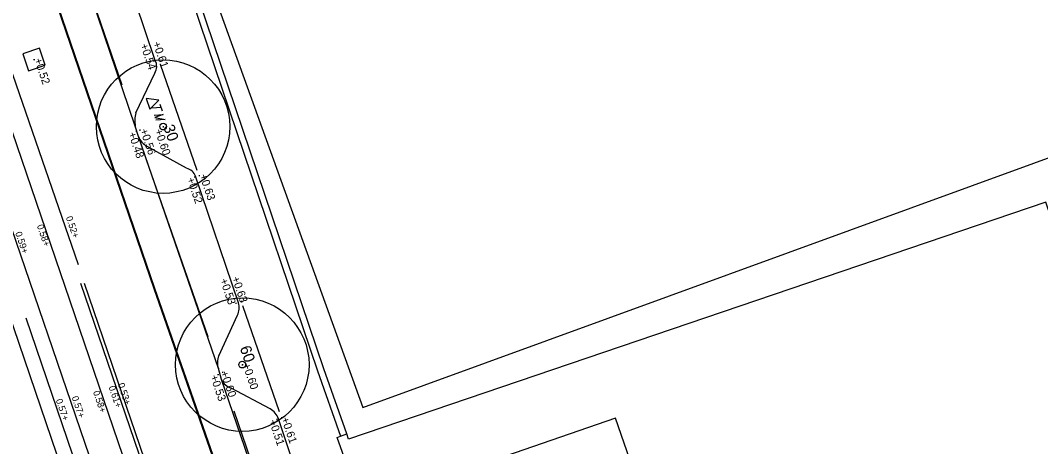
# Model space of a CAD drawing. Extents: x 122462 to 123306, y 485548 to 486417.
# Drawn here: x 122879 to 122924.89, y 485966.39 to 485985.55 of the extents above; entities that cross this region are included whole.
import ezdxf

# ---------------------------------------------------------------- set-up
doc = ezdxf.new("R2010")
doc.units = 0
for name, color, linetype in [('B meubilair trammast', 7, 'Continuous'), ('B-WE-GR-BOOM-S', 7, 'Continuous'), ('B-WE-GR-BOOM_BOOMDIAMETER-T25', 7, 'Continuous'), ('B-WE-OG-HOOGTEPUNT-S', 7, 'Continuous'), ('B-WE-OG-TOPOKAART-G', 7, 'Continuous'), ('B-WE-VH-KANTOPSLUITING_OPSLUITBAND_100X200-G', 7, 'Continuous'), ('B-WE-VH-KANTOPSLUITING_TROTTOIRBAND_130 150-G', 7, 'Continuous'), ('B-WE-VH-MATERIAALGRENS_ASFALT-G', 7, 'Continuous'), ('B-WE-VW-MARKERING_LANGS_STREEP_11_010-G', 7, 'Continuous'), ('Bestaand Hoogtemaat vast', 7, 'Continuous'), ('Level 21', 7, 'Continuous'), ('Level 22', 7, 'Continuous'), ('Level 23', 7, 'Continuous'), ('Level 24', 7, 'Continuous'), ('V markering 1-1 10 cm', 7, 'Continuous'), ('V markering ononderbroken streep 10 cm', 7, 'Continuous'), ('V materiaalscheiding algemeen', 7, 'Continuous'), ('V Rails', 7, 'Continuous'), ('V riool inspectieput', 7, 'Continuous'), ('V RWS-band 115-225x250 mm specie', 7, 'Continuous')]:
    doc.layers.add(name, color=color, linetype=linetype)

msp = doc.modelspace()

# ---------------------------------------------------------------- linework, layer by layer
at = {"layer": 'B meubilair trammast'}
for p, q in [((122885.224, 485981.964), (122884.663, 485982.042)), ((122884.663, 485982.042), (122884.827, 485981.561)), ((122884.827, 485981.561), (122885.224, 485981.964)), ((122885.278, 485981.776), (122885.38, 485981.476)), ((122885.329, 485981.627), (122884.913, 485981.598)), ((122885.016, 485981.295), (122885.432, 485981.323)), ((122885.432, 485981.323), (122885.056, 485981.181)), ((122885.056, 485981.181), (122885.511, 485981.095)), ((122885.511, 485981.095), (122885.094, 485981.067))]:
    msp.add_line(p, q, dxfattribs=at)
at = {"layer": 'B-WE-GR-BOOM-S'}
for centre, radius in [((122885.423, 485980.773), 3), ((122885.423, 485980.773), 0.15), ((122885.423, 485980.773), 0.15), ((122888.984, 485970.071), 3), ((122888.984, 485970.071), 0.15), ((122888.984, 485970.071), 0.15)]:
    msp.add_circle(centre, radius, dxfattribs=at)
at = {"layer": 'B-WE-OG-HOOGTEPUNT-S'}
for p, q in [((122879.597, 485983.787), (122879.637, 485983.787)), ((122879.617, 485983.807), (122879.617, 485983.767)), ((122884.978, 485983.724), (122885.018, 485983.724)), ((122884.998, 485983.744), (122884.998, 485983.704)), ((122885.229, 485983.83), (122885.269, 485983.83)), ((122885.249, 485983.85), (122885.249, 485983.81)), ((122885.425, 485980.79), (122885.425, 485980.75)), ((122884.203, 485980.564), (122884.243, 485980.564)), ((122884.223, 485980.584), (122884.223, 485980.544)), ((122884.355, 485980.618), (122884.395, 485980.618)), ((122884.375, 485980.638), (122884.375, 485980.598)), ((122885.405, 485980.77), (122885.445, 485980.77)), ((122886.826, 485978.509), (122886.866, 485978.509)), ((122886.846, 485978.529), (122886.846, 485978.489)), ((122887.03, 485978.577), (122887.07, 485978.577)), ((122887.05, 485978.597), (122887.05, 485978.557)), ((122888.675, 485972.83), (122888.715, 485972.83)), ((122888.695, 485972.85), (122888.695, 485972.81)), ((122888.927, 485972.921), (122888.967, 485972.921)), ((122888.947, 485972.941), (122888.947, 485972.901)), ((122888.966, 485970.068), (122889.006, 485970.068)), ((122888.986, 485970.088), (122888.986, 485970.048)), ((122887.874, 485969.628), (122887.914, 485969.628)), ((122887.894, 485969.648), (122887.894, 485969.608)), ((122888.08, 485969.73), (122888.12, 485969.73)), ((122888.1, 485969.75), (122888.1, 485969.71)), ((122890.518, 485967.607), (122890.558, 485967.607)), ((122890.538, 485967.627), (122890.538, 485967.587)), ((122890.737, 485967.695), (122890.777, 485967.695)), ((122890.757, 485967.715), (122890.757, 485967.675))]:
    msp.add_line(p, q, dxfattribs=at)
at = {"layer": 'B-WE-OG-TOPOKAART-G'}
for points in [[(122909.15, 485957.89), (122905.773, 485967.67), (122894.62, 485963.809)], [(122894.62, 485963.809), (122894.341, 485963.721), (122893.251, 485966.801), (122893.4, 485966.854)]]:
    msp.add_lwpolyline(points, dxfattribs=at)
at = {"layer": 'B-WE-VH-KANTOPSLUITING_OPSLUITBAND_100X200-G'}
for points in [[(122886.953, 485978.801), (122885.309, 485983.57)], [(122890.654, 485967.943), (122889.014, 485972.713)]]:
    msp.add_lwpolyline(points, dxfattribs=at)
at = {"layer": 'B-WE-VH-KANTOPSLUITING_TROTTOIRBAND_130 150-G'}
for points in [[(122885.07, 485983.752), (122883.304, 485988.967)], [(122884.197, 485981.392), (122885.052, 485983.183)], [(122884.308, 485980.324), (122884.173, 485980.794)], [(122886.478, 485978.905), (122884.7, 485979.883)], [(122888.815, 485972.852), (122886.88, 485978.542)], [(122887.93, 485970.47), (122888.773, 485972.289)], [(122888.048, 485969.401), (122887.91, 485969.896)], [(122890.237, 485968.079), (122888.481, 485969.013)], [(122891.874, 485963.861), (122890.617, 485967.636)]]:
    msp.add_lwpolyline(points, dxfattribs=at)
for centre, radius, start, end in [((122884.544, 485983.484), 0.59, 329.3038, 26.9764), ((122885.338, 485981.045), 1.192, 163.0802, 192.1495), ((122885.278, 485980.791), 1.077, 205.7242, 237.5178), ((122886.332, 485978.34), 0.583, 20.1866, 75.4869), ((122887.953, 485972.634), 0.89, 337.2103, 14.2023), ((122888.634, 485970.158), 0.77, 156.0693, 199.8951), ((122888.726, 485969.722), 0.75, 205.3369, 250.9181), ((122889.842, 485967.355), 0.824, 19.889, 61.3488)]:
    msp.add_arc(centre, radius, start, end, dxfattribs=at)
at = {"layer": 'B-WE-VH-MATERIAALGRENS_ASFALT-G'}
for p, q in [((122884.173, 485980.794), (122880.816, 485990.687)), ((122887.91, 485969.896), (122884.308, 485980.324)), ((122891.044, 485960.729), (122888.048, 485969.401))]:
    msp.add_line(p, q, dxfattribs=at)
at = {"layer": 'B-WE-VW-MARKERING_LANGS_STREEP_11_010-G'}
msp.add_line((122887.455, 485971.314), (122884.675, 485979.273), dxfattribs=at)
for points in [[(122883.585, 485982.641), (122881.201, 485989.581)], [(122890.658, 485962.03), (122888.615, 485967.974)]]:
    msp.add_lwpolyline(points, dxfattribs=at)
at = {"layer": 'Level 21'}
msp.add_line((122893.4, 485966.854), (122893.683, 485966.954), dxfattribs=at)
for points in [[(122893.683, 485966.954), (122892.645, 485969.889), (122885.365, 485991.427), (122884.005, 485995.477), (122883.963, 485995.463)], [(122883.963, 485995.463), (122883.721, 485995.381), (122885.081, 485991.331), (122892.361, 485969.791), (122893.4, 485966.854)]]:
    msp.add_lwpolyline(points, dxfattribs=at)
at = {"layer": 'Level 22'}
msp.add_lwpolyline([(122893.383, 485966.848), (122893.4, 485966.854)], dxfattribs=at)
at = {"layer": 'Level 23'}
msp.add_lwpolyline([(122929.691, 485963.948), (122925.128, 485977.376), (122893.763, 485966.718), (122893.683, 485966.954)], dxfattribs=at)
at = {"layer": 'Level 24'}
msp.add_lwpolyline([(122883.913, 485995.942), (122884.326, 485996.082), (122894.409, 485968.144), (122927.341, 485980.139)], dxfattribs=at)
at = {"layer": 'V markering 1-1 10 cm'}
for points in [[(122861.268, 486043.255), (122864.477, 486033.82), (122868.105, 486023.234), (122872.215, 486011.133), (122877.675, 485994.999), (122880.312, 485987.313), (122885.038, 485973.513), (122892.674, 485951.631), (122899.173, 485932.732), (122905.905, 485913.305)], [(122881.61, 485974.565), (122878.666, 485983.124)]]:
    msp.add_lwpolyline(points, dxfattribs=at)
at = {"layer": 'V markering ononderbroken streep 10 cm'}
msp.add_line((122895.936, 485923.36), (122879.257, 485972.167), dxfattribs=at)
msp.add_lwpolyline([(122900.793, 485918.356), (122895.862, 485932.839), (122890.421, 485948.745), (122886.073, 485961.479), (122881.891, 485973.721)], dxfattribs=at)
at = {"layer": 'V materiaalscheiding algemeen'}
msp.add_lwpolyline([(122861.232, 486043.247), (122864.442, 486033.808), (122868.07, 486023.222), (122872.18, 486011.121), (122877.64, 485994.987), (122880.277, 485987.301), (122885.003, 485973.501), (122892.639, 485951.618), (122899.138, 485932.72), (122905.87, 485913.293)], dxfattribs=at)
at = {"layer": 'V Rails'}
for p, q in [((122859.04, 486037.86), (122898.563, 485922.205)), ((122857.682, 486037.396), (122897.205, 485921.741)), ((122856.774, 486035.862), (122895.923, 485921.303))]:
    msp.add_line(p, q, dxfattribs=at)
at = {"layer": 'V riool inspectieput'}
for p, q in [((122879.869, 485984.294), (122879.11, 485984.04)), ((122879.11, 485984.04), (122879.364, 485983.281)), ((122880.123, 485983.535), (122879.869, 485984.294)), ((122879.364, 485983.281), (122880.123, 485983.535))]:
    msp.add_line(p, q, dxfattribs=at)
at = {"layer": 'V RWS-band 115-225x250 mm specie'}
msp.add_lwpolyline([(122881.712, 485973.732), (122885.936, 485961.375), (122890.294, 485948.692), (122895.718, 485932.752), (122900.529, 485918.488)], dxfattribs=at)

# ---------------------------------------------------------------- texts
at = {"layer": 'B-WE-GR-BOOM_BOOMDIAMETER-T25'}
for s, p in [('30', (122885.425, 485980.77)), ('60', (122888.863, 485970.827))]:
    msp.add_text(s, height=0.5, rotation=289, dxfattribs=at).set_placement(p)
at = {"layer": 'B-WE-OG-HOOGTEPUNT-S'}
for s, p in [('+0.54', (122884.384, 485984.444)), ('+0.61', (122884.947, 485984.529)), ('+0.52', (122879.617, 485983.787)), ('+0.48', (122883.847, 485980.466)), ('+0.56', (122884.375, 485980.618)), ('+0.60', (122885.037, 485980.599)), ('+0.63', (122887.05, 485978.577)), ('+0.52', (122886.484, 485978.425)), ('+0.53', (122887.97, 485973.882)), ('+0.63', (122888.504, 485973.969)), ('+0.60', (122888.986, 485970.068)), ('+0.53', (122887.532, 485969.545)), ('+0.60', (122887.997, 485969.72)), ('+0.51', (122890.169, 485967.543)), ('+0.61', (122890.725, 485967.646))]:
    msp.add_text(s, height=0.36, rotation=289, dxfattribs=at).set_placement(p)
at = {"layer": 'Bestaand Hoogtemaat vast'}
for s, rotation, p in [('0.52+', 288.9203, (122881.045, 485976.691)), ('0.58+', 288.8803, (122879.742, 485976.318)), ('0.59+', 288.8803, (122878.766, 485975.993)), ('0.58+', 288.8958, (122882.263, 485968.843)), ('0.61+', 288.8958, (122882.966, 485969.065)), ('0.53+', 288.8958, (122883.379, 485969.189)), ('0.57+', 288.8958, (122880.592, 485968.478)), ('0.57+', 288.8958, (122881.305, 485968.602))]:
    msp.add_text(s, height=0.3, rotation=rotation, dxfattribs=at).set_placement(p)

doc.saveas('drawing.dxf')
